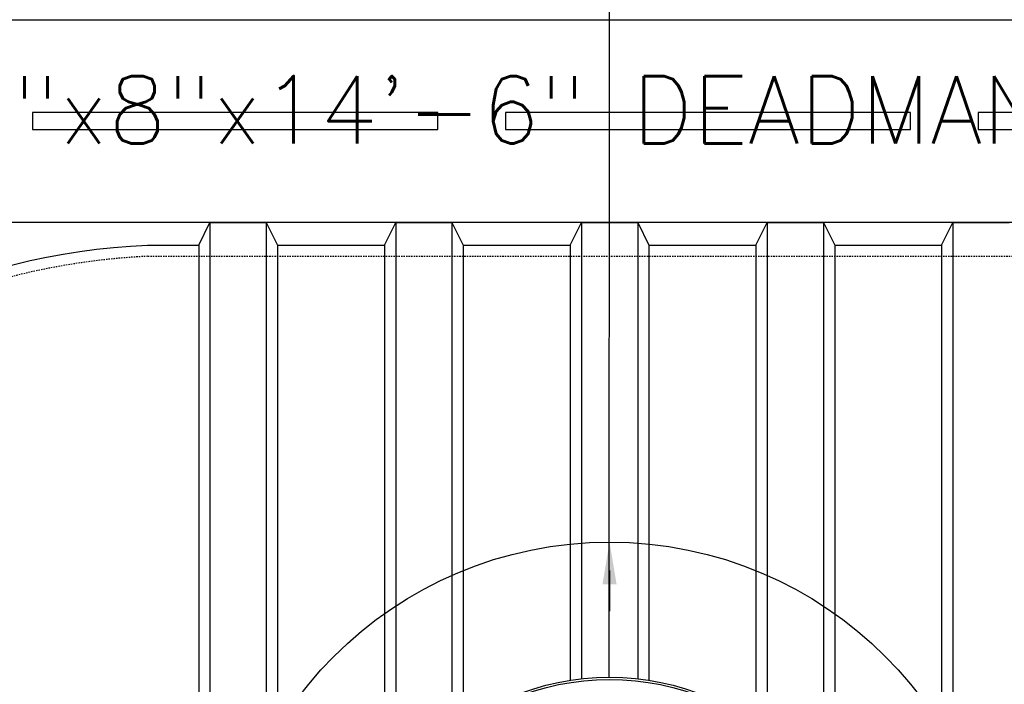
# Model space of a CAD drawing. Extents: x -169 to 7270, y -140 to 2984.
# Tile 658 of 718: x 6475 to 6562, y 1339 to 1398. Entities that reach past the tile are written whole.
import ezdxf
from ezdxf.enums import TextEntityAlignment as Align

# ---------------------------------------------------------------- set-up
doc = ezdxf.new("R2010")
doc.units = 0
doc.header["$MEASUREMENT"] = 0
doc.linetypes.add('HIDDEN3', pattern=[0.1875, 0.125, -0.0625])
for name, color, linetype in [('PIPING-PRODUCT-REGULAR', 4, 'CONTINUOUS'), ('TANK-ANCHOR', 4, 'CONTINUOUS'), ('TANK-MANHOLE-COVER-40', 2, 'CONTINUOUS'), ('TANK-SLOPE', 3, 'CONTINUOUS'), ('TANK-UST', 5, 'CONTINUOUS'), ('TANK-UST-RIB', 7, 'CONTINUOUS'), ('TEXT', 3, 'CONTINUOUS')]:
    doc.layers.add(name, color=color, linetype=linetype)
doc.styles.add('SIMPLEX', font='simplex')

msp = doc.modelspace()

# ---------------------------------------------------------------- linework, layer by layer
at = {"layer": 'PIPING-PRODUCT-REGULAR'}
msp.add_line((6526.9311, 1339.65741), (6526.94428, 1456.38014), dxfattribs=at)
at = {"layer": 'TANK-ANCHOR'}
msp.add_lwpolyline([(6601.69428, 1380.01839), (6427.69428, 1380.01839), (6427.69428, 1398.01839), (6601.69428, 1398.01839)], close=True, dxfattribs=at)
at = {"layer": 'TANK-ANCHOR', "color": 7}
for points in [[(6475.69428, 1389.76839), (6475.69428, 1388.26839), (6511.69428, 1388.26839), (6511.69428, 1389.76839)], [(6517.69428, 1389.76839), (6517.69428, 1388.26839), (6553.69428, 1388.26839), (6553.69428, 1389.76839)], [(6559.69428, 1389.76839), (6559.69428, 1388.26839), (6595.69428, 1388.26839), (6595.69428, 1389.76839)]]:
    msp.add_lwpolyline(points, close=True, dxfattribs=at)
at = {"layer": 'TANK-MANHOLE-COVER-40', "color": 4, "linetype": 'Continuous'}
msp.add_circle((6526.95183, 1317.00983), 22.63902, dxfattribs=at)
at = {"layer": 'TANK-MANHOLE-COVER-40', "color": 1, "linetype": 'Continuous'}
msp.add_circle((6526.95183, 1317.00983), 22.44094, dxfattribs=at)
at = {"layer": 'TANK-SLOPE', "const_width": 0.125}
msp.add_lwpolyline([(6526.95183, 1349.14885), (6526.95183, 1345.50806)], dxfattribs=at)
at = {"layer": 'TANK-SLOPE'}
msp.add_circle((6526.95183, 1317.00983), 34.63902, dxfattribs=at)
msp.add_solid([(6526.32683, 1347.89885), (6526.95183, 1351.64885), (6527.57683, 1347.89885)], dxfattribs=at)
at = {"layer": 'TANK-UST'}
msp.add_lwpolyline([(6485.90826, 1256.01839, -0.9543276), (6485.90826, 1378.01839), (6490.45183, 1378.01839), (6491.45183, 1380.01839), (6496.45183, 1380.01839), (6497.45183, 1378.01839), (6506.95183, 1378.01839), (6507.95183, 1380.01839), (6512.95183, 1380.01839), (6513.95183, 1378.01839), (6523.45183, 1378.01839), (6524.45183, 1380.01839), (6529.45183, 1380.01839), (6530.45183, 1378.01839), (6539.95183, 1378.01839), (6540.95183, 1380.01839), (6545.95183, 1380.01839), (6546.95183, 1378.01839), (6556.45183, 1378.01839), (6557.45183, 1380.01839), (6562.45183, 1380.01839)], format="xyb", dxfattribs=at)
at = {"layer": 'TANK-UST', "color": 2, "linetype": 'HIDDEN3'}
msp.add_lwpolyline([(6916.95183, 1377.01839), (6921.45683, 1377.01839, -0.9539575), (6921.45683, 1257.01839), (6916.95183, 1257.01839), (6909.69448, 1257.01839), (6814.44428, 1257.01839), (6715.42492, 1257.01839), (6490.42492, 1257.01839), (6485.93173, 1257.01839, -0.9539575), (6485.93173, 1377.01839), (6490.42492, 1377.01839), (6715.42492, 1377.01839), (6814.44428, 1377.01839), (6909.69448, 1377.01839)], format="xyb", close=True, dxfattribs=at)
at = {"layer": 'TANK-UST-RIB'}
for p, q in [((6491.45183, 1380.01839), (6491.45183, 1254.01839)), ((6496.45183, 1380.01839), (6496.45183, 1254.01839)), ((6507.95183, 1380.01839), (6507.95183, 1329.32795)), ((6512.95183, 1380.01839), (6512.95183, 1334.80955)), ((6524.45183, 1380.01839), (6524.45183, 1339.51895)), ((6529.45183, 1380.01839), (6529.45183, 1339.51895)), ((6540.95183, 1380.01839), (6540.95183, 1334.80955)), ((6545.95183, 1380.01839), (6545.95183, 1329.32795)), ((6557.45183, 1380.01839), (6557.45183, 1254.01839)), ((6490.45183, 1378.01839), (6490.45183, 1256.01839)), ((6497.45183, 1378.01839), (6497.45183, 1256.01839)), ((6506.95183, 1378.01839), (6506.95183, 1327.62619)), ((6513.95183, 1378.01839), (6513.95183, 1335.55283)), ((6523.45183, 1378.01839), (6523.45183, 1339.38523)), ((6530.45183, 1378.01839), (6530.45183, 1339.38523)), ((6539.95183, 1378.01839), (6539.95183, 1335.55283)), ((6546.95183, 1378.01839), (6546.95183, 1327.62619)), ((6556.45183, 1378.01839), (6556.45183, 1256.01839))]:
    msp.add_line(p, q, dxfattribs=at)

# ---------------------------------------------------------------- texts
at = {"layer": 'TEXT', "style": 'SIMPLEX'}
msp.add_text('18"x8"x14\'-6" DEADMAN', height=6, dxfattribs=at).set_placement((6514.69428, 1390.01839), align=Align.MIDDLE)

doc.saveas('drawing.dxf')
